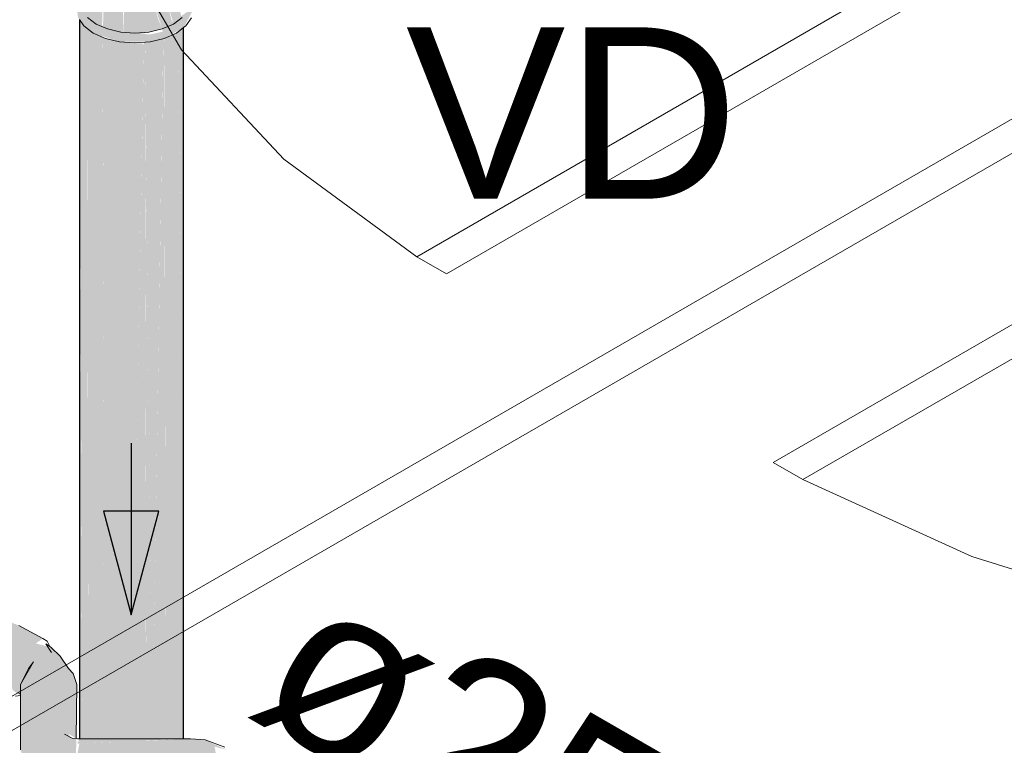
# Model space of a CAD drawing. Header units: millimetres. Extents: x 567 to 934, y -1 to 364.
# Tile 556 of 656: x 743.82 to 744.968, y 66.442 to 67.288. Entities that reach past the tile are written whole.
import ezdxf

# ---------------------------------------------------------------- set-up
doc = ezdxf.new("R2010")
doc.units = ezdxf.units.MM
doc.header["$MEASUREMENT"] = 0
doc.linetypes.add('NULL', pattern=[0])
for name, color, linetype, lineweight in [('A-WALL', 7, 'Continuous', 25), ('AF-Condutos', 140, 'Continuous', 25), ('AF-Curva de transposição', 152, 'Continuous', 18), ('AF-Registro', 253, 'Continuous', 18), ('AF-Sentido conduto', 140, 'Continuous', 30), ('AF-Textos conduto', 7, 'Continuous', 9), ('ARQ-ESQUAD', 7, 'Continuous', 25), ('Textos', 7, 'Continuous', 9)]:
    doc.layers.add(name, color=color, linetype=linetype, lineweight=lineweight)
doc.styles.add('Arial', font='arial.ttf')

msp = doc.modelspace()

# ---------------------------------------------------------------- hatches: boundary and pattern name
at = {"layer": 'AF-Condutos', "linetype": 'Continuous'}
for points in [[(743.8997, 66.4493), (743.8983, 67.2779), (743.8983, 67.3434), (743.8892, 67.3265), (743.8926, 66.4493)], [(743.9052, 66.4493), (743.9163, 67.3302), (743.8983, 67.3434), (743.8984, 67.2778)], [(743.9392, 67.2732), (743.9401, 67.3252), (743.9163, 67.3331)], [(743.9167, 67.2752), (743.9392, 67.2732), (743.9177, 67.3295)], [(743.9401, 66.3845), (743.9401, 67.3279), (743.9255, 66.4493)], [(743.9646, 67.2732), (743.9655, 67.3253), (743.9422, 67.3277), (743.9403, 67.2734), (743.9523, 67.2685)], [(743.9661, 67.2726), (743.9857, 67.2773), (743.9676, 67.3236)], [(743.8892, 67.2882), (743.8892, 66.4493), (743.8894, 66.4493)], [(743.8892, 67.2881), (743.8894, 66.4493), (743.8897, 66.4493)], [(744.0107, 65.9263), (744.0108, 66.1452), (744.0098, 66.3845), (744.0031, 66.3845), (744.0043, 66.1622), (744.0038, 66.1633), (743.9986, 66.3845), (743.9734, 66.3845), (743.9688, 66.0994), (743.9679, 66.3845), (743.9428, 66.3845), (743.9422, 66.4493), (743.9439, 66.3845), (743.9437, 66.4493), (743.9489, 66.3845), (743.9643, 67.2602), (743.9401, 67.2621), (743.9401, 66.4493), (743.9405, 66.3845), (743.8936, 66.3845), (743.8926, 66.4493), (743.8892, 67.2881), (743.8897, 66.4493), (743.8892, 66.3845), (743.8892, 65.9579), (743.8983, 65.9679), (743.8983, 65.9047), (743.8996, 66.0035), (743.9163, 65.981), (743.9226, 65.9846), (743.9401, 65.9831), (743.9401, 65.8966), (743.9442, 65.8987), (743.9569, 65.9289), (743.9655, 65.981), (743.9655, 65.893), (743.9674, 66.0105), (743.982, 65.9307), (743.9878, 65.966), (743.9882, 65.9137), (743.9896, 66.0233), (744.0022, 65.9239), (744.0043, 65.9131)], [(744.0108, 66.4493), (744.0108, 66.7735), (744.0105, 67.2929), (744.0083, 66.8027), (744.0043, 67.2842), (744.0043, 66.8497), (744.0046, 66.4493)], [(743.8997, 66.4493), (743.8984, 67.2757), (743.8984, 67.2779)], [(743.8984, 67.2778), (743.8997, 66.4493), (743.9052, 66.4493)], [(744.0083, 66.8027), (744.0105, 67.2788), (744.0044, 67.2742)], [(744.0108, 66.7735), (744.0108, 67.279), (744.0105, 67.2788)], [(743.9155, 67.2681), (743.9052, 66.4493), (743.9176, 66.4493), (743.9163, 67.2678)], [(743.9176, 66.4493), (743.9164, 67.2639), (743.9163, 67.2678)], [(743.9188, 66.4493), (743.9165, 67.2639), (743.9164, 67.2677)], [(743.9164, 67.2677), (743.9176, 66.4493), (743.9188, 66.4493)], [(743.9255, 66.4493), (743.939, 67.2617), (743.9165, 67.2677)], [(743.9165, 67.2677), (743.9188, 66.4493), (743.9255, 66.4493)], [(743.967, 66.3845), (743.9655, 67.2684), (743.9655, 66.4493)], [(743.9656, 67.2684), (743.9669, 66.4493), (743.9673, 66.4493)], [(743.9657, 67.2684), (743.9677, 66.4493), (743.9679, 66.4493)], [(743.9657, 67.2684), (743.9673, 66.4493), (743.9677, 66.4493)], [(743.9657, 67.2684), (743.9679, 66.4493), (743.9743, 66.4493)], [(743.9743, 66.4493), (743.9871, 67.2661), (743.9658, 67.2619)], [(743.9872, 67.2659), (743.9743, 66.4493), (743.9882, 66.4493), (743.9882, 67.2664)], [(743.9884, 67.2622), (743.9899, 66.4493), (743.9943, 66.4493), (744.0034, 67.2731), (743.9887, 67.2666)], [(744.0043, 66.8497), (744.0043, 67.2741), (744.0034, 67.2735), (743.9943, 66.4493), (743.9971, 66.4493), (744.0006, 66.8918), (744.0028, 66.4493), (744.0046, 66.4493)], [(743.9655, 66.3845), (743.9655, 67.2619), (743.9644, 67.2618), (743.95, 66.4493)], [(743.9669, 66.4493), (743.9656, 67.261), (743.9656, 67.2619)], [(743.9882, 67.262), (743.9882, 66.4493), (743.9893, 66.4493), (743.9883, 67.2621)], [(743.9883, 67.2621), (743.9893, 66.4493), (743.9899, 66.4493)], [(744.0006, 66.8918), (743.9971, 66.4493), (744.0028, 66.4493)]]:
    msp.add_hatch(color=151, dxfattribs=at).paths.add_polyline_path(points)
at = {"layer": 'AF-Curva de transposição', "linetype": 'Continuous'}
for points in [[(743.8465, 66.5661), (743.8185, 66.5816), (743.8067, 66.586), (743.7916, 66.5789), (743.7782, 66.563), (743.7711, 66.5434), (743.7726, 66.5268), (743.8069, 66.5162), (743.8116, 66.5059), (743.8203, 66.4998), (743.8203, 66.5121), (743.8357, 66.5391), (743.8666, 66.5456), (743.8563, 66.5559), (743.8383, 66.5606)], [(743.8821, 66.5256), (743.8666, 66.5456), (743.8357, 66.5391), (743.8203, 66.5125), (743.8203, 66.4363), (743.8292, 66.4171), (743.8435, 66.3986), (743.8697, 66.3859), (743.8868, 66.3845), (744.0108, 66.3853), (744.0187, 66.3979), (744.0232, 66.415), (744.032, 66.4151), (744.0482, 66.4322), (744.047, 66.4401), (744.0612, 66.4364), (744.0359, 66.4479), (744.0187, 66.4493), (743.8892, 66.4438), (743.8853, 66.4233), (743.8697, 66.4324), (743.8809, 66.4502), (743.8719, 66.4546), (743.8854, 66.4415), (743.8764, 66.4552), (743.8855, 66.4495), (743.8861, 66.5125)], [(743.8855, 66.4493), (743.8809, 66.4502), (743.8697, 66.4324), (743.8853, 66.4233)], [(744.0108, 66.4493), (743.8892, 66.4493), (743.8868, 66.4437)]]:
    msp.add_hatch(color=161, dxfattribs=at).paths.add_polyline_path(points)
at = {"layer": 'AF-Registro', "linetype": 'Continuous'}
for points in [[(743.9989, 67.3352), (743.9857, 67.3293), (743.9989, 67.2831), (744.0083, 67.2902)], [(743.955, 67.2725), (743.9703, 67.3257), (743.9539, 67.3244)], [(743.9703, 67.3257), (743.9542, 67.2698), (743.9847, 67.277)], [(743.9857, 67.3293), (743.9703, 67.3257), (743.9857, 67.2773), (743.998, 67.2827)], [(744.0175, 67.323), (744.0178, 67.2992), (743.9857, 67.2773), (743.9881, 67.2663), (744.0108, 67.279), (744.0224, 67.3006)], [(743.8892, 67.3144), (743.8853, 67.3091), (743.8876, 67.2904), (743.9054, 67.2726), (743.9361, 67.2624), (743.9539, 67.2695), (743.9088, 67.2831), (743.8923, 67.2996)], [(743.9881, 67.2663), (743.9881, 67.2746), (743.9716, 67.2709), (743.9539, 67.2724), (743.9361, 67.2624), (743.9716, 67.2624)]]:
    msp.add_hatch(color=254, dxfattribs=at).paths.add_polyline_path(points)

# ---------------------------------------------------------------- linework, layer by layer
at = {"layer": 'A-WALL', "color": 8, "lineweight": 5}
for p, q in [((745.5298, 67.4917), (742.8798, 65.9617)), ((742.9144, 65.9417), (745.5644, 67.4717))]:
    msp.add_line(p, q, dxfattribs=at)
at = {"layer": 'AF-Condutos'}
for p, q in [((743.8892, 67.2882), (743.8892, 66.4493)), ((744.0108, 66.7735), (744.0108, 67.279)), ((744.0108, 66.4493), (744.0108, 66.7735))]:
    msp.add_line(p, q, dxfattribs=at)
at = {"layer": 'AF-Curva de transposição'}
for p, q in [((743.8465, 66.5661), (743.8185, 66.5816)), ((743.8516, 66.5633), (743.8465, 66.5661)), ((743.8543, 66.5573), (743.8502, 66.5602)), ((743.8502, 66.5602), (743.8566, 66.5501)), ((743.8538, 66.5584), (743.8516, 66.5633)), ((743.8543, 66.5573), (743.8538, 66.5584)), ((743.8563, 66.5559), (743.8543, 66.5573)), ((743.8666, 66.5456), (743.8563, 66.5559)), ((743.8764, 66.5314), (743.8666, 66.5456)), ((743.8203, 66.5126), (743.8357, 66.5391)), ((743.83, 66.5314), (743.8203, 66.5126)), ((743.8357, 66.5391), (743.83, 66.5314)), ((743.8821, 66.5256), (743.8764, 66.5314)), ((743.8861, 66.5125), (743.8821, 66.5256)), ((743.8203, 66.5126), (743.8203, 66.5125)), ((743.8203, 66.5125), (743.8203, 66.5018)), ((743.8855, 66.4495), (743.8861, 66.5125)), ((743.8146, 66.4992), (743.8203, 66.4998)), ((743.8174, 66.5032), (743.8203, 66.5018)), ((743.8203, 66.5018), (743.8203, 66.4998)), ((743.8203, 66.4998), (743.8203, 66.4363)), ((743.8809, 66.4502), (743.8719, 66.4546)), ((743.8855, 66.4495), (743.8809, 66.4502)), ((743.8868, 66.4493), (743.8855, 66.4495)), ((743.8892, 66.4493), (743.8868, 66.4493)), ((744.0108, 66.4493), (743.8892, 66.4493)), ((744.0187, 66.4493), (744.0108, 66.4493)), ((744.0359, 66.4479), (744.0187, 66.4493)), ((744.0589, 66.4397), (744.0359, 66.4479))]:
    msp.add_line(p, q, dxfattribs=at)
at = {"layer": 'AF-Registro'}
for p, q in [((743.8892, 67.2882), (743.8945, 67.2808)), ((743.9088, 67.2831), (743.8987, 67.2908)), ((744.009, 67.2908), (743.9989, 67.2831)), ((744.0132, 67.2808), (744.0201, 67.2904)), ((743.8945, 67.2808), (743.9054, 67.2726)), ((743.922, 67.2773), (743.9088, 67.2831)), ((743.9374, 67.2736), (743.922, 67.2773)), ((743.9857, 67.2773), (743.9703, 67.2736)), ((743.9989, 67.2831), (743.9857, 67.2773)), ((744.0023, 67.2726), (744.0108, 67.279)), ((744.0108, 67.279), (744.0132, 67.2808)), ((743.9054, 67.2726), (743.9196, 67.2663)), ((743.9196, 67.2663), (743.9361, 67.2624)), ((743.9539, 67.2724), (743.9374, 67.2736)), ((743.9703, 67.2736), (743.9539, 67.2724)), ((743.9716, 67.2624), (743.9881, 67.2663)), ((743.9881, 67.2663), (744.0023, 67.2726)), ((743.9361, 67.2624), (743.9539, 67.261)), ((743.9539, 67.261), (743.9716, 67.2624))]:
    msp.add_line(p, q, dxfattribs=at)
at = {"layer": 'AF-Sentido conduto'}
for p, q in [((743.982, 66.7147), (743.9173, 66.7147)), ((743.9173, 66.7147), (743.9497, 66.594)), ((743.9497, 66.594), (743.982, 66.7147))]:
    msp.add_line(p, q, dxfattribs=at)
msp.add_lwpolyline([(743.9497, 66.794), (743.9497, 66.594)], dxfattribs=at)
at = {"layer": 'ARQ-ESQUAD', "color": 8, "lineweight": 5}
for p, q in [((745.322, 67.6117), (744.2827, 67.0117)), ((745.3566, 67.5917), (744.3174, 66.9917)), ((745.7376, 67.3717), (744.6984, 66.7717)), ((745.7723, 67.3517), (744.7331, 66.7517)), ((744.3174, 66.9917), (744.2827, 67.0117)), ((744.6984, 66.7717), (744.7331, 66.7517))]:
    msp.add_line(p, q, dxfattribs=at)
for points in [[(744.3168, 68.192), (744.1552, 68.0812), (744.0285, 67.9562), (743.9405, 67.8205), (743.8937, 67.6782), (743.8896, 67.5333), (743.9281, 67.3902), (744.0082, 67.2529), (744.1276, 67.1255), (744.2827, 67.0117)], [(744.7331, 66.7517), (744.9302, 66.6621), (745.1509, 66.5932), (745.3887, 66.5469), (745.6366, 66.5247), (745.8875, 66.5271), (746.134, 66.5541), (746.369, 66.6049), (746.5856, 66.678), (746.7775, 66.7713)]]:
    msp.add_lwpolyline(points, dxfattribs=at)

# ---------------------------------------------------------------- texts
at = {"layer": 'AF-Textos conduto', "linetype": 'NULL', "insert": (744.2885, 66.3568), "char_height": 0.2, "width": 0.962805, "attachment_point": 8, "rotation": 329.9999, "line_spacing_factor": 0.6, "style": 'Arial'}
msp.add_mtext('ø25', dxfattribs=at)
at = {"layer": 'Textos', "linetype": 'NULL', "insert": (744.658, 67.0793), "char_height": 0.2, "width": 0.776524, "attachment_point": 9, "line_spacing_factor": 0.6, "style": 'Arial'}
msp.add_mtext('VD', dxfattribs=at)

doc.saveas('drawing.dxf')
